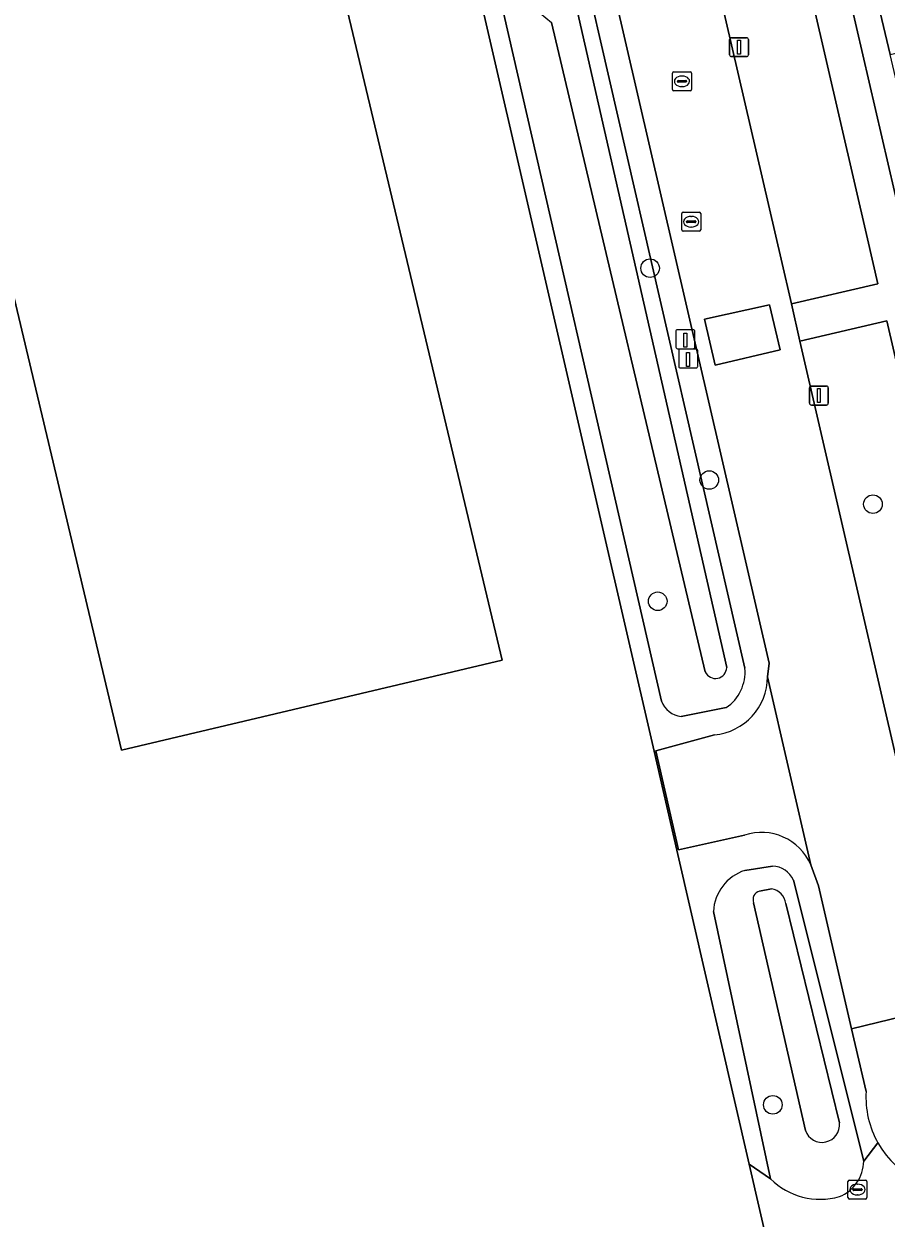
# Model space of a CAD drawing. Extents: x 156412 to 157779, y 382335 to 383768.
# Drawn here: x 156851.9 to 156897.4, y 383004.4 to 383067.3 of the extents above; entities that cross this region are included whole.
import ezdxf

# ---------------------------------------------------------------- set-up
doc = ezdxf.new("R2010")
doc.units = 0
for name, color, linetype in [('IMGEO_Berm_groen', 7, 'Continuous'), ('IMGEO_Boom', 7, 'Continuous'), ('IMGEO_Erf', 7, 'Continuous'), ('IMGEO_Greppel_droge_sloot', 7, 'Continuous'), ('IMGEO_Hek', 7, 'Continuous'), ('IMGEO_Kolk', 7, 'Continuous'), ('IMGEO_Lichtmast', 7, 'Continuous'), ('IMGEO_Oever', 7, 'Continuous'), ('IMGEO_Paal', 7, 'Continuous'), ('IMGEO_Pand', 7, 'Continuous'), ('IMGEO_Parkeervlak_open', 7, 'Continuous'), ('IMGEO_Rijbaan_lokaal_gesloten', 7, 'Continuous'), ('IMGEO_Rijbaan_lokaal_open', 7, 'Continuous'), ('IMGEO_Rioolput', 7, 'Continuous'), ('IMGEO_Voetpad_open', 7, 'Continuous')]:
    doc.layers.add(name, color=color, linetype=linetype)

msp = doc.modelspace()

# ---------------------------------------------------------------- linework, layer by layer
at = {"layer": 'IMGEO_Berm_groen'}
for points in [[(156874.877, 383078.39), (156859.82, 383143.025), (156860.391, 383144.685), (156860.796, 383144.821), (156859.868, 383148.964), (156857.509, 383148.507), (156859.028, 383141.902), (156875.304, 383071.772), (156885.164, 383028.994), (156886.367, 383023.779), (156890.18, 383007.235), (156891.311, 383006.458), (156888.295, 383020.554)], [(156891.143, 383032.914), (156891.24, 383033.646), (156876.165, 383098.859)], [(156881.029, 383072.193), (156889.957, 383033.371)], [(156885.554, 383031.642), (156876.513, 383071.094)], [(156888.964, 383031.295), (156886.599, 383030.831)], [(156889.928, 383024.578), (156886.452, 383023.798), (156885.256, 383029.019), (156888.347, 383029.86)], [(156889.954, 383022.714), (156891.414, 383022.935)], [(156896.343, 383011.057), (156895.579, 383014.372), (156893.842, 383021.91), (156893.428, 383023.015)], [(156892.509, 383022.195), (156896.22, 383007.385), (156896.968, 383008.346)], [(156896.968, 383008.346), (156896.22, 383007.385)], [(156891.311, 383006.458), (156890.18, 383007.235), (156894.474, 382988.607), (156896.827, 382989.656), (156909.311, 382992.559), (156906.393, 383005.269)]]:
    msp.add_lwpolyline(points, dxfattribs=at)
for centre, radius, start, end in [((156888.072, 383032.919), 3.071, 275.14342, 359.90709), ((156887.703, 383033.174), 2.263, 303.86903, 5.00518), ((156886.728, 383032.076), 1.252, 200.30295, 264.06864), ((156890.817, 383021.868), 2.852, 23.71541, 108.15624), ((156891.403, 383021.739), 1.196, 22.40737, 89.49105), ((156890.701, 383020.424), 2.409, 108.05191, 176.89556), ((156901.255, 383010.762), 4.92, 176.56045, 209.40408), ((156901.249, 383010.761), 4.915, 209.42704, 279.95361), ((156894.183, 383007.41), 2.037, 291.81063, 359.2923), ((156893.921, 383009.063), 3.687, 224.94117, 286.04472)]:
    msp.add_arc(centre, radius, start, end, dxfattribs=at)
at = {"layer": 'IMGEO_Boom'}
for centre in [(156884.958, 383054.461), (156888.077, 383043.294), (156896.705, 383042.022), (156885.36, 383036.903), (156891.429, 383010.359)]:
    msp.add_circle(centre, 0.489, dxfattribs=at)
at = {"layer": 'IMGEO_Erf'}
for points in [[(156894.989, 383076.818), (156893.68, 383082.363), (156892.372, 383087.909), (156891.078, 383093.391), (156889.729, 383099.109), (156888.507, 383098.821), (156889.831, 383093.107), (156898.845, 383054.19), (156900.251, 383054.516), (156898.914, 383060.185), (156897.605, 383065.73), (156896.297, 383071.275)], [(156857.099, 383029.047), (156847.733, 383068.459), (156867.753, 383073.269), (156877.165, 383033.791)]]:
    msp.add_lwpolyline(points, close=True, dxfattribs=at)
msp.add_lwpolyline([(156848.293, 382982.892), (156852.03, 382980.231), (156854.107, 382978.752), (156894.579, 382988.151), (156894.474, 382988.607), (156890.18, 383007.235), (156886.367, 383023.779), (156885.164, 383028.994), (156875.304, 383071.772)], dxfattribs=at)
at = {"layer": 'IMGEO_Greppel_droge_sloot'}
for points in [[(156879.626, 383071.988), (156878.415, 383071.768), (156878.202, 383071.45), (156879.167, 383067.903), (156879.757, 383067.408), (156887.865, 383033.18)], [(156888.996, 383033.414), (156881.195, 383067.66), (156880.531, 383071.202)], [(156891.362, 383021.742), (156890.731, 383021.619)], [(156890.417, 383021.009), (156893.149, 383009.008)], [(156894.937, 383009.403), (156892.115, 383020.967)]]:
    msp.add_lwpolyline(points, dxfattribs=at)
for centre, radius, start, end in [((156888.404, 383033.425), 0.592, 204.41962, 358.95912), ((156890.833, 383021.181), 0.45, 103.08804, 202.4373), ((156891.215, 383020.846), 0.908, 7.66677, 80.68346), ((156894.022, 383009.3), 0.921, 198.48613, 6.42894)]:
    msp.add_arc(centre, radius, start, end, dxfattribs=at)
at = {"layer": 'IMGEO_Hek'}
for points in [[(156885.164, 383028.994), (156875.304, 383071.772), (156859.028, 383141.902)], [(156886.367, 383023.779), (156885.164, 383028.994)], [(156890.18, 383007.235), (156886.367, 383023.779)], [(156894.474, 382988.607), (156890.18, 383007.235)]]:
    msp.add_lwpolyline(points, dxfattribs=at)
at = {"layer": 'IMGEO_Kolk'}
for p, q in [((156895.386, 383005.464), (156895.386, 383006.316)), ((156895.461, 383006.39), (156896.313, 383006.39)), ((156895.645, 383005.884), (156895.645, 383005.896)), ((156896.083, 383005.847), (156895.685, 383005.847)), ((156895.688, 383005.933), (156896.086, 383005.933)), ((156895.874, 383006.17), (156895.899, 383006.17)), ((156896.129, 383005.896), (156896.129, 383005.884)), ((156896.387, 383006.316), (156896.387, 383005.464)), ((156896.313, 383005.39), (156895.461, 383005.39)), ((156895.897, 383005.61), (156895.872, 383005.61))]:
    msp.add_line(p, q, dxfattribs=at)
for points in [[(156895.386, 383005.464), (156895.386, 383006.316)], [(156895.461, 383006.39), (156896.313, 383006.39)], [(156896.387, 383006.316), (156896.387, 383005.464)], [(156896.313, 383005.39), (156895.461, 383005.39)]]:
    msp.add_lwpolyline(points, dxfattribs=at)
for centre, radius, start, end in [((156895.463, 383006.314), 0.0765, 91.55205, 178.44795), ((156895.463, 383006.314), 0.0765, 91.55205, 178.44795), ((156895.685, 383005.893), 0.0403, 85.87752, 175.75265), ((156895.682, 383005.883), 0.0366, 178.93798, 274.71019), ((156896.086, 383005.89), 0.043, 264.86636, 352.45326), ((156896.09, 383005.895), 0.0386, 1.73085, 96.63898), ((156896.311, 383006.314), 0.0765, 1.55205, 88.44795), ((156896.311, 383006.314), 0.0765, 1.55205, 88.44795), ((156895.463, 383005.466), 0.0765, 181.55205, 268.44795), ((156895.463, 383005.466), 0.0765, 181.55205, 268.44795), ((156896.311, 383005.466), 0.0765, 271.55205, 358.44795), ((156896.311, 383005.466), 0.0765, 271.55205, 358.44795)]:
    msp.add_arc(centre, radius, start, end, dxfattribs=at)
for centre, major_axis, ratio, start_param, end_param in [((156895.873, 383005.89), (-0.387, 0.002), 0.722429, 4.712389, 7.853982), ((156895.898, 383005.89), (-0.39, 0.002), 0.717154, 1.570796, 4.712389)]:
    msp.add_ellipse(centre, major_axis=major_axis, ratio=ratio, start_param=start_param, end_param=end_param, dxfattribs=at)
at = {"layer": 'IMGEO_Lichtmast'}
for p, q in [((156889.151, 383065.713), (156889.151, 383066.513)), ((156889.151, 383066.513), (156889.151, 383065.713)), ((156889.251, 383066.613), (156890.041, 383066.613)), ((156890.041, 383066.613), (156889.251, 383066.613)), ((156890.141, 383066.513), (156890.141, 383065.713)), ((156890.141, 383065.713), (156890.141, 383066.513)), ((156890.041, 383065.613), (156889.251, 383065.613)), ((156889.251, 383065.613), (156890.041, 383065.613)), ((156893.359, 383047.349), (156893.359, 383048.149)), ((156893.359, 383048.149), (156893.359, 383047.349)), ((156893.459, 383048.249), (156894.249, 383048.249)), ((156894.249, 383048.249), (156893.459, 383048.249)), ((156894.349, 383048.149), (156894.349, 383047.349)), ((156894.349, 383047.349), (156894.349, 383048.149)), ((156894.249, 383047.249), (156893.459, 383047.249)), ((156893.459, 383047.249), (156894.249, 383047.249))]:
    msp.add_line(p, q, dxfattribs=at)
for points in [[(156889.571, 383066.488), (156889.721, 383066.488), (156889.721, 383065.738), (156889.571, 383065.738), (156889.571, 383066.488)], [(156893.779, 383048.124), (156893.929, 383048.124), (156893.929, 383047.374), (156893.779, 383047.374), (156893.779, 383048.124)]]:
    msp.add_lwpolyline(points, dxfattribs=at)
for centre, start, end in [((156889.251, 383066.513), 90, 180), ((156889.251, 383066.513), 90, 180), ((156890.041, 383066.513), 0, 90), ((156890.041, 383066.513), 360, 90), ((156889.251, 383065.713), 180, 270), ((156889.251, 383065.713), 180, 270), ((156890.041, 383065.713), 270, 0), ((156890.041, 383065.713), 270, 0), ((156893.459, 383048.149), 90, 180), ((156893.459, 383048.149), 90, 180), ((156894.249, 383048.149), 0, 90), ((156894.249, 383048.149), 360, 90), ((156893.459, 383047.349), 180, 270), ((156893.459, 383047.349), 180, 270), ((156894.249, 383047.349), 270, 0), ((156894.249, 383047.349), 270, 0)]:
    msp.add_arc(centre, 0.1, start, end, dxfattribs=at)
at = {"layer": 'IMGEO_Oever'}
for points in [[(156889.957, 383033.371), (156881.029, 383072.193)], [(156876.513, 383071.094), (156885.554, 383031.642)], [(156880.531, 383071.202), (156881.195, 383067.66), (156888.996, 383033.414)], [(156887.865, 383033.18), (156879.757, 383067.408)], [(156886.599, 383030.831), (156888.964, 383031.295)], [(156891.414, 383022.935), (156889.954, 383022.714)], [(156896.22, 383007.385), (156892.509, 383022.195)], [(156890.731, 383021.619), (156891.362, 383021.742)], [(156893.149, 383009.008), (156890.417, 383021.009)], [(156892.115, 383020.967), (156894.937, 383009.403)], [(156888.295, 383020.554), (156891.311, 383006.458)]]:
    msp.add_lwpolyline(points, dxfattribs=at)
for centre, radius, start, end in [((156888.404, 383033.425), 0.592, 204.41962, 358.95912), ((156887.703, 383033.174), 2.263, 303.86903, 5.00518), ((156886.728, 383032.076), 1.252, 200.30295, 264.06864), ((156891.403, 383021.739), 1.196, 22.40737, 89.49105), ((156890.701, 383020.424), 2.409, 108.05191, 176.89556), ((156890.833, 383021.181), 0.45, 103.08804, 202.4373), ((156891.215, 383020.846), 0.908, 7.66677, 80.68346), ((156894.022, 383009.3), 0.921, 198.48613, 6.42894), ((156894.183, 383007.41), 2.037, 291.81063, 359.2923), ((156893.921, 383009.063), 3.687, 224.94117, 286.04472)]:
    msp.add_arc(centre, radius, start, end, dxfattribs=at)
at = {"layer": 'IMGEO_Paal'}
for p, q in [((156886.316, 383051.134), (156886.316, 383050.293)), ((156886.316, 383051.134), (156886.316, 383050.293)), ((156887.232, 383051.218), (156886.391, 383051.218)), ((156887.232, 383051.218), (156886.391, 383051.218)), ((156887.316, 383050.302), (156887.316, 383051.143)), ((156887.316, 383050.302), (156887.316, 383051.143)), ((156886.4, 383050.218), (156887.241, 383050.218)), ((156886.4, 383050.218), (156887.241, 383050.218)), ((156886.466, 383050.118), (156886.466, 383049.277)), ((156886.466, 383050.118), (156886.466, 383049.277)), ((156887.382, 383050.202), (156886.541, 383050.202)), ((156887.382, 383050.202), (156886.541, 383050.202)), ((156887.466, 383049.286), (156887.466, 383050.127)), ((156887.466, 383049.286), (156887.466, 383050.127)), ((156886.55, 383049.202), (156887.391, 383049.202)), ((156886.55, 383049.202), (156887.391, 383049.202))]:
    msp.add_line(p, q, dxfattribs=at)
for points in [[(156886.731, 383051.031), (156886.891, 383051.031), (156886.891, 383050.298), (156886.731, 383050.298), (156886.731, 383051.031)], [(156886.881, 383050.015), (156887.041, 383050.015), (156887.041, 383049.282), (156886.881, 383049.282), (156886.881, 383050.015)]]:
    msp.add_lwpolyline(points, dxfattribs=at)
for centre, start, end in [((156886.394, 383051.14), 92.4484, 184.28452), ((156886.394, 383051.14), 92.4484, 184.28452), ((156887.238, 383051.14), 2.4484, 94.28452), ((156887.238, 383051.14), 2.4484, 94.28452), ((156886.394, 383050.296), 182.4484, 274.28452), ((156886.394, 383050.296), 182.4484, 274.28452), ((156886.544, 383050.124), 92.4484, 184.28452), ((156886.544, 383050.124), 92.4484, 184.28452), ((156887.238, 383050.296), 272.4484, 4.28452), ((156887.238, 383050.296), 272.4484, 4.28452), ((156887.388, 383050.124), 2.4484, 94.28452), ((156887.388, 383050.124), 2.4484, 94.28452), ((156886.544, 383049.28), 182.4484, 274.28452), ((156886.544, 383049.28), 182.4484, 274.28452), ((156887.388, 383049.28), 272.4484, 4.28452), ((156887.388, 383049.28), 272.4484, 4.28452)]:
    msp.add_arc(centre, 0.0779, start, end, dxfattribs=at)
at = {"layer": 'IMGEO_Pand'}
for points in [[(156896.297, 383071.275), (156897.605, 383065.73), (156907.736, 383068.059), (156906.683, 383072.608), (156910.738, 383073.539), (156910.277, 383075.526), (156906.223, 383074.595), (156906.451, 383073.611)], [(156857.099, 383029.047), (156877.165, 383033.791), (156867.753, 383073.269), (156847.733, 383068.459)]]:
    msp.add_lwpolyline(points, close=True, dxfattribs=at)
at = {"layer": 'IMGEO_Parkeervlak_open'}
for points in [[(156887.063, 383096.468), (156886.61, 383098.492), (156882.029, 383097.412), (156882.501, 383095.375), (156891.866, 383054.936), (156892.411, 383052.582), (156896.967, 383053.629), (156896.418, 383056.005)], [(156904.74, 383020.113), (156897.445, 383051.688), (156892.844, 383050.62), (156900.135, 383019.061)]]:
    msp.add_lwpolyline(points, close=True, dxfattribs=at)
at = {"layer": 'IMGEO_Rijbaan_lokaal_gesloten'}
for points in [[(156876.165, 383098.859), (156891.24, 383033.646), (156891.143, 383032.914), (156893.428, 383023.015), (156893.842, 383021.91), (156895.579, 383014.372), (156900.982, 383015.686), (156900.58, 383017.134), (156900.135, 383019.061), (156892.844, 383050.62), (156892.411, 383052.582), (156891.866, 383054.936), (156882.501, 383095.375)], [(156900.982, 383015.686), (156895.579, 383014.372), (156896.343, 383011.057)]]:
    msp.add_lwpolyline(points, dxfattribs=at)
msp.add_lwpolyline([(156888.38, 383049.344), (156887.822, 383051.781), (156891.26, 383052.539), (156891.815, 383050.151)], close=True, dxfattribs=at)
for centre, radius, start, end in [((156901.255, 383010.762), 4.92, 176.56045, 209.40408), ((156901.249, 383010.761), 4.915, 209.42704, 279.95361)]:
    msp.add_arc(centre, radius, start, end, dxfattribs=at)
at = {"layer": 'IMGEO_Rijbaan_lokaal_open'}
msp.add_lwpolyline([(156888.38, 383049.344), (156891.815, 383050.151), (156891.26, 383052.539), (156887.822, 383051.781)], close=True, dxfattribs=at)
for points in [[(156893.428, 383023.015), (156891.143, 383032.914)], [(156888.347, 383029.86), (156885.256, 383029.019), (156886.452, 383023.798), (156889.928, 383024.578)]]:
    msp.add_lwpolyline(points, dxfattribs=at)
for centre, radius, start, end in [((156888.072, 383032.919), 3.071, 275.14342, 359.90709), ((156890.817, 383021.868), 2.852, 23.71541, 108.15624)]:
    msp.add_arc(centre, radius, start, end, dxfattribs=at)
at = {"layer": 'IMGEO_Rioolput'}
for p, q in [((156886.137, 383063.888), (156886.137, 383064.74)), ((156886.212, 383064.814), (156887.064, 383064.814)), ((156886.439, 383064.357), (156886.837, 383064.357)), ((156886.625, 383064.594), (156886.65, 383064.594)), ((156887.138, 383064.74), (156887.138, 383063.888)), ((156887.064, 383063.814), (156886.212, 383063.814)), ((156886.396, 383064.308), (156886.396, 383064.32)), ((156886.834, 383064.271), (156886.436, 383064.271)), ((156886.648, 383064.034), (156886.623, 383064.034)), ((156886.88, 383064.32), (156886.88, 383064.308)), ((156886.623, 383056.486), (156886.623, 383057.338)), ((156886.698, 383057.412), (156887.55, 383057.412)), ((156886.882, 383056.906), (156886.882, 383056.918)), ((156887.32, 383056.869), (156886.922, 383056.869)), ((156886.925, 383056.955), (156887.323, 383056.955)), ((156887.111, 383057.192), (156887.136, 383057.192)), ((156887.366, 383056.918), (156887.366, 383056.906)), ((156887.624, 383057.338), (156887.624, 383056.486)), ((156887.55, 383056.412), (156886.698, 383056.412)), ((156887.134, 383056.632), (156887.109, 383056.632))]:
    msp.add_line(p, q, dxfattribs=at)
for points in [[(156886.137, 383063.888), (156886.137, 383064.74)], [(156886.212, 383064.814), (156887.064, 383064.814)], [(156887.138, 383064.74), (156887.138, 383063.888)], [(156887.064, 383063.814), (156886.212, 383063.814)], [(156886.623, 383056.486), (156886.623, 383057.338)], [(156886.698, 383057.412), (156887.55, 383057.412)], [(156887.624, 383057.338), (156887.624, 383056.486)], [(156887.55, 383056.412), (156886.698, 383056.412)]]:
    msp.add_lwpolyline(points, dxfattribs=at)
for centre, radius, start, end in [((156886.214, 383064.738), 0.0765, 91.55205, 178.44795), ((156886.214, 383064.738), 0.0765, 91.55205, 178.44795), ((156886.436, 383064.317), 0.0403, 85.87752, 175.75265), ((156886.841, 383064.319), 0.0386, 1.73085, 96.63898), ((156887.062, 383064.738), 0.0765, 1.55205, 88.44795), ((156887.062, 383064.738), 0.0765, 1.55205, 88.44795), ((156886.214, 383063.89), 0.0765, 181.55205, 268.44795), ((156886.214, 383063.89), 0.0765, 181.55205, 268.44795), ((156886.433, 383064.307), 0.0366, 178.93798, 274.71019), ((156886.837, 383064.314), 0.043, 264.86636, 352.45326), ((156887.062, 383063.89), 0.0765, 271.55205, 358.44795), ((156887.062, 383063.89), 0.0765, 271.55205, 358.44795), ((156886.7, 383057.336), 0.0765, 91.55205, 178.44795), ((156886.7, 383057.336), 0.0765, 91.55205, 178.44795), ((156886.922, 383056.915), 0.0403, 85.87752, 175.75265), ((156886.919, 383056.905), 0.0366, 178.93798, 274.71019), ((156887.323, 383056.912), 0.043, 264.86636, 352.45326), ((156887.327, 383056.917), 0.0386, 1.73085, 96.63898), ((156887.548, 383057.336), 0.0765, 1.55205, 88.44795), ((156887.548, 383057.336), 0.0765, 1.55205, 88.44795), ((156886.7, 383056.488), 0.0765, 181.55205, 268.44795), ((156886.7, 383056.488), 0.0765, 181.55205, 268.44795), ((156887.548, 383056.488), 0.0765, 271.55205, 358.44795), ((156887.548, 383056.488), 0.0765, 271.55205, 358.44795)]:
    msp.add_arc(centre, radius, start, end, dxfattribs=at)
for centre, major_axis, ratio, start_param, end_param in [((156886.624, 383064.314), (-0.387, 0.002), 0.722429, 4.712389, 7.853982), ((156886.649, 383064.314), (-0.39, 0.002), 0.717154, 1.570796, 4.712389), ((156887.11, 383056.912), (-0.387, 0.002), 0.722429, 4.712389, 7.853982), ((156887.135, 383056.912), (-0.39, 0.002), 0.717154, 1.570796, 4.712389)]:
    msp.add_ellipse(centre, major_axis=major_axis, ratio=ratio, start_param=start_param, end_param=end_param, dxfattribs=at)
at = {"layer": 'IMGEO_Voetpad_open'}
msp.add_lwpolyline([(156887.063, 383096.468), (156896.418, 383056.005), (156896.967, 383053.629), (156892.411, 383052.582), (156892.844, 383050.62), (156897.445, 383051.688), (156904.74, 383020.113), (156900.135, 383019.061), (156900.58, 383017.134), (156900.982, 383015.686), (156905.526, 383016.721), (156906.546, 383012.232), (156907.691, 383012.489), (156908.444, 383012.637), (156907.388, 383017.126), (156907.049, 383018.602), (156899.345, 383052.043), (156898.845, 383054.19), (156889.831, 383093.107)], dxfattribs=at)

doc.saveas('drawing.dxf')
